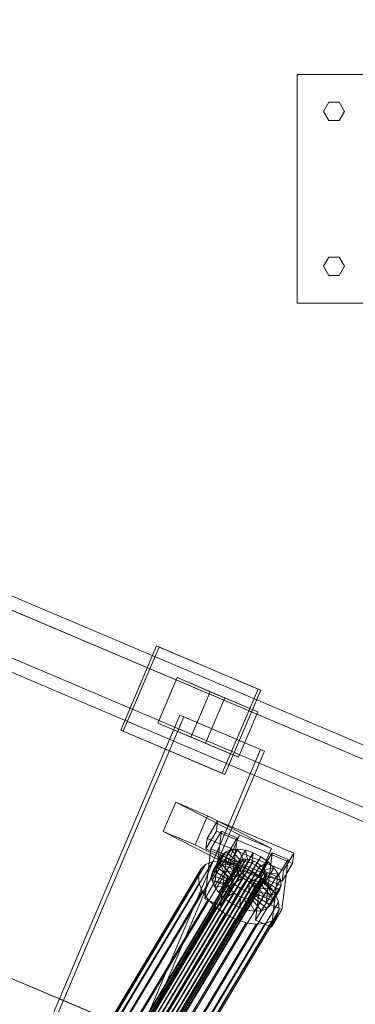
# Model space of a CAD drawing. Header units: millimetres. Extents: x -4738 to 65662, y -68080 to 6847.
# Tile 714 of 1056: x 27023 to 27213, y -21638 to -21078. Entities that reach past the tile are written whole.
import ezdxf

# ---------------------------------------------------------------- set-up
doc = ezdxf.new("R2010")
doc.units = ezdxf.units.MM
doc.layers.add('superior_C09', color=7, linetype='Continuous', lineweight=0)
doc.layers.add('superior_C10', color=7, linetype='Continuous', lineweight=0)

msp = doc.modelspace()

# ---------------------------------------------------------------- linework, layer by layer
at = {"layer": 'superior_C09'}
for p, q in [((27180.067, -21239.458), (27180.067, -21109.458)), ((27180.067, -21109.458), (27310.067, -21109.458)), ((27195.067, -21130.458), (27198.067, -21125.262)), ((27198.067, -21125.262), (27204.067, -21125.262)), ((27204.067, -21125.262), (27207.067, -21130.458)), ((27198.067, -21135.654), (27195.067, -21130.458)), ((27207.067, -21130.458), (27204.067, -21135.654)), ((27204.067, -21135.654), (27198.067, -21135.654)), ((27195.067, -21218.458), (27198.067, -21213.262)), ((27198.067, -21213.262), (27204.067, -21213.262)), ((27204.067, -21213.262), (27207.067, -21218.458)), ((27198.067, -21223.654), (27195.067, -21218.458)), ((27207.067, -21218.458), (27204.067, -21223.654)), ((27204.067, -21223.654), (27198.067, -21223.654)), ((27310.067, -21239.458), (27180.067, -21239.458))]:
    msp.add_line(p, q, dxfattribs=at)
at = {"layer": 'superior_C10'}
for p, q in [((27880.277, -21988.995), (18436.834, -17980.274)), ((18437.764, -17980.669), (27881.207, -21989.39)), ((27588.979, -21648.066), (26506.807, -21188.686)), ((27598.205, -21651.982), (26516.034, -21192.603)), ((27624.964, -21663.341), (26542.792, -21203.962)), ((27585.812, -21654.869), (26538.703, -21210.374)), ((27632.345, -21666.475), (26550.174, -21207.095)), ((27595.511, -21658.986), (26548.402, -21214.491)), ((27573.349, -21684.886), (26491.177, -21225.506)), ((26500.404, -21229.423), (27582.576, -21688.802)), ((27576.043, -21677.882), (26528.934, -21233.386)), ((26538.633, -21237.503), (27585.742, -21681.999)), ((27609.334, -21700.161), (26527.162, -21240.782)), ((26534.544, -21243.915), (27616.715, -21703.295)), ((27079.946, -21481.955), (27100.265, -21434.09)), ((27101.741, -21434.716), (27081.422, -21482.582)), ((27100.265, -21434.09), (27157.981, -21458.59)), ((27100.265, -21434.09), (27101.741, -21434.716)), ((27159.457, -21459.216), (27101.741, -21434.716)), ((27101.073, -21477.887), (27112.014, -21452.113)), ((27112.014, -21452.113), (27139.068, -21463.598)), ((27112.014, -21452.113), (27130.784, -21460.081)), ((27130.784, -21460.081), (27119.843, -21485.855)), ((27139.068, -21463.598), (27128.127, -21489.372)), ((27157.839, -21471.566), (27130.784, -21460.081)), ((27157.981, -21458.59), (27137.662, -21506.456)), ((27157.839, -21471.566), (27139.068, -21463.598)), ((27139.138, -21507.082), (27159.457, -21459.216)), ((27159.457, -21459.216), (27157.981, -21458.59)), ((26781.475, -22255.856), (27113.612, -21473.433)), ((27115.827, -21474.373), (26783.69, -22256.796)), ((27113.612, -21473.433), (27159.424, -21492.88)), ((27113.612, -21473.433), (27115.827, -21474.373)), ((27161.638, -21493.82), (27115.827, -21474.373)), ((27146.898, -21497.34), (27157.839, -21471.566)), ((27128.127, -21489.372), (27101.073, -21477.887)), ((27119.843, -21485.855), (27101.073, -21477.887)), ((27137.662, -21506.456), (27079.946, -21481.955)), ((27081.422, -21482.582), (27079.946, -21481.955)), ((27081.422, -21482.582), (27139.138, -21507.082)), ((27119.843, -21485.855), (27146.898, -21497.34)), ((27128.127, -21489.372), (27146.898, -21497.34)), ((27159.424, -21492.88), (26827.287, -22275.303)), ((26829.502, -22276.243), (27161.638, -21493.82)), ((27161.638, -21493.82), (27159.424, -21492.88)), ((27137.662, -21506.456), (27139.138, -21507.082)), ((27104.118, -21539.459), (27111.198, -21522.911)), ((27111.198, -21522.911), (27129.234, -21530.568)), ((27111.198, -21522.911), (27147.47, -21541.424)), ((27129.234, -21530.568), (27122.154, -21547.115)), ((27129.234, -21530.568), (27165.506, -21549.081)), ((27129.043, -21543.405), (27134.995, -21533.473)), ((27134.995, -21533.473), (27134.271, -21539.397)), ((27134.995, -21533.473), (27178.302, -21551.8)), ((27122.154, -21547.115), (27104.118, -21539.459)), ((27140.39, -21557.972), (27104.118, -21539.459)), ((27134.271, -21539.397), (27128.319, -21549.329)), ((27131.17, -21549.289), (27137.122, -21539.357)), ((27137.122, -21539.357), (27133.647, -21567.792)), ((27177.578, -21557.724), (27134.271, -21539.397)), ((27137.122, -21539.357), (27146.144, -21543.175)), ((27147.47, -21541.424), (27140.39, -21557.972)), ((27165.506, -21549.081), (27147.47, -21541.424)), ((27122.154, -21547.115), (27158.426, -21565.628)), ((27128.319, -21549.329), (27129.043, -21543.405)), ((27172.35, -21561.732), (27129.043, -21543.405)), ((27146.144, -21543.175), (27140.193, -21553.107)), ((27142.669, -21571.61), (27146.144, -21543.175)), ((27127.695, -21577.724), (27131.17, -21549.289)), ((27128.319, -21549.329), (27171.626, -21567.656)), ((27140.193, -21553.107), (27131.17, -21549.289)), ((27137.632, -21552.974), (27132.53, -21561.487)), ((27139.676, -21550.984), (27134.574, -21559.497)), ((27136.691, -21555.64), (27137.632, -21552.974)), ((27140.193, -21553.107), (27136.717, -21581.542)), ((27142.685, -21549.806), (27137.583, -21558.319)), ((27137.632, -21552.974), (27139.676, -21550.984)), ((27146.159, -21558.195), (27137.632, -21552.974)), ((27139.676, -21550.984), (27142.685, -21549.806)), ((27147.127, -21557.253), (27139.676, -21550.984)), ((27146.454, -21549.52), (27141.352, -21558.033)), ((27142.685, -21549.806), (27146.454, -21549.52)), ((27148.553, -21556.695), (27142.685, -21549.806)), ((27150.726, -21550.145), (27145.624, -21558.658)), ((27150.338, -21556.559), (27146.454, -21549.52)), ((27146.454, -21549.52), (27150.726, -21550.145)), ((27155.209, -21551.639), (27150.108, -21560.152)), ((27152.362, -21556.855), (27150.726, -21550.145)), ((27150.726, -21550.145), (27155.209, -21551.639)), ((27154.485, -21557.563), (27155.209, -21551.639)), ((27155.209, -21551.639), (27159.599, -21553.9)), ((27158.426, -21565.628), (27165.506, -21549.081)), ((27160.042, -21561.508), (27165.993, -21551.575)), ((27165.993, -21551.575), (27162.518, -21580.01)), ((27165.993, -21551.575), (27175.016, -21555.394)), ((27178.302, -21551.8), (27172.35, -21561.732)), ((27177.578, -21557.724), (27178.302, -21551.8)), ((27128.105, -21558.323), (27032.451, -21717.946)), ((27035.605, -21743.202), (27146.564, -21558.039)), ((27147.009, -21556.776), (27036.05, -21741.939)), ((27132.128, -21556.748), (27036.473, -21716.371)), ((27147.978, -21555.834), (27037.019, -21740.996)), ((27149.403, -21555.276), (27038.444, -21740.438)), ((27151.188, -21555.14), (27040.229, -21740.303)), ((27137.166, -21556.366), (27041.512, -21715.988)), ((27153.212, -21555.436), (27042.253, -21740.599)), ((27155.336, -21556.144), (27044.377, -21741.307)), ((27157.415, -21557.215), (27046.456, -21742.378)), ((27142.877, -21557.201), (27047.223, -21716.824)), ((27159.308, -21558.577), (27048.35, -21743.739)), ((27125.372, -21560.983), (27128.105, -21558.323)), ((27128.105, -21558.323), (27132.128, -21556.748)), ((27131.59, -21564.153), (27136.691, -21555.64)), ((27132.128, -21556.748), (27137.166, -21556.366)), ((27137.583, -21558.319), (27134.574, -21559.497)), ((27136.92, -21558.8), (27136.691, -21555.64)), ((27136.691, -21555.64), (27145.714, -21559.458)), ((27137.166, -21556.366), (27142.877, -21557.201)), ((27141.352, -21558.033), (27137.583, -21558.319)), ((27137.583, -21558.319), (27143.451, -21565.208)), ((27140.39, -21557.972), (27158.426, -21565.628)), ((27141.058, -21566.708), (27146.159, -21558.195)), ((27145.624, -21558.658), (27141.352, -21558.033)), ((27141.352, -21558.033), (27145.237, -21565.072)), ((27142.026, -21565.766), (27147.127, -21557.253)), ((27142.877, -21557.201), (27148.871, -21559.199)), ((27143.451, -21565.208), (27148.553, -21556.695)), ((27145.237, -21565.072), (27150.338, -21556.559)), ((27150.108, -21560.152), (27145.624, -21558.658)), ((27145.624, -21558.658), (27147.26, -21565.368)), ((27146.159, -21558.195), (27145.714, -21559.458)), ((27147.127, -21557.253), (27146.159, -21558.195)), ((27146.564, -21558.039), (27147.009, -21556.776)), ((27146.672, -21559.536), (27146.564, -21558.039)), ((27147.009, -21556.776), (27147.978, -21555.834)), ((27148.553, -21556.695), (27147.127, -21557.253)), ((27147.26, -21565.368), (27152.362, -21556.855)), ((27147.978, -21555.834), (27149.403, -21555.276)), ((27150.338, -21556.559), (27148.553, -21556.695)), ((27149.384, -21566.076), (27154.485, -21557.563)), ((27149.403, -21555.276), (27151.188, -21555.14)), ((27152.362, -21556.855), (27150.338, -21556.559)), ((27151.188, -21555.14), (27153.212, -21555.436)), ((27151.463, -21567.147), (27156.565, -21558.634)), ((27154.485, -21557.563), (27152.362, -21556.855)), ((27153.212, -21555.436), (27155.336, -21556.144)), ((27156.565, -21558.634), (27154.485, -21557.563)), ((27159.599, -21553.9), (27154.498, -21562.413)), ((27155.336, -21556.144), (27157.415, -21557.215)), ((27156.565, -21558.634), (27159.599, -21553.9)), ((27158.458, -21559.995), (27156.565, -21558.634)), ((27157.415, -21557.215), (27159.308, -21558.577)), ((27158.458, -21559.995), (27163.596, -21556.774)), ((27163.596, -21556.774), (27158.495, -21565.288)), ((27159.308, -21558.577), (27160.887, -21560.136)), ((27159.599, -21553.9), (27163.596, -21556.774)), ((27163.596, -21556.774), (27166.928, -21560.065)), ((27175.016, -21555.394), (27169.064, -21565.326)), ((27171.541, -21583.828), (27175.016, -21555.394)), ((27171.626, -21567.656), (27177.578, -21557.724)), ((27125.372, -21560.983), (27029.718, -21720.606)), ((27146.672, -21559.536), (27035.713, -21744.699)), ((27147.326, -21561.165), (27036.367, -21746.328)), ((27148.482, -21562.816), (27037.523, -21747.978)), ((27150.06, -21564.375), (27039.101, -21749.537)), ((27160.887, -21560.136), (27049.928, -21745.298)), ((27162.042, -21561.786), (27051.083, -21746.948)), ((27162.696, -21563.415), (27051.737, -21748.577)), ((27148.871, -21559.199), (27053.216, -21718.822)), ((27154.739, -21562.222), (27059.085, -21721.845)), ((27124.115, -21564.547), (27125.372, -21560.983)), ((27132.53, -21561.487), (27131.59, -21564.153)), ((27140.612, -21567.971), (27131.59, -21564.153)), ((27131.59, -21564.153), (27131.818, -21567.313)), ((27136.92, -21558.8), (27131.818, -21567.313)), ((27134.574, -21559.497), (27132.53, -21561.487)), ((27132.53, -21561.487), (27141.058, -21566.708)), ((27138.3, -21562.239), (27133.199, -21570.753)), ((27134.574, -21559.497), (27142.026, -21565.766)), ((27145.822, -21560.955), (27136.92, -21558.8)), ((27138.3, -21562.239), (27136.92, -21558.8)), ((27146.476, -21562.584), (27138.3, -21562.239)), ((27140.74, -21565.723), (27138.3, -21562.239)), ((27145.714, -21559.458), (27140.612, -21567.971)), ((27140.72, -21569.468), (27145.822, -21560.955)), ((27147.631, -21564.234), (27140.74, -21565.723)), ((27141.374, -21571.097), (27146.476, -21562.584)), ((27142.53, -21572.748), (27147.631, -21564.234)), ((27145.714, -21559.458), (27145.822, -21560.955)), ((27145.822, -21560.955), (27146.476, -21562.584)), ((27146.476, -21562.584), (27147.631, -21564.234)), ((27147.326, -21561.165), (27146.672, -21559.536)), ((27148.482, -21562.816), (27147.326, -21561.165)), ((27147.631, -21564.234), (27149.209, -21565.793)), ((27150.06, -21564.375), (27148.482, -21562.816)), ((27148.871, -21559.199), (27154.739, -21562.222)), ((27150.108, -21560.152), (27149.384, -21566.076)), ((27151.953, -21565.736), (27150.06, -21564.375)), ((27154.498, -21562.413), (27150.108, -21560.152)), ((27154.498, -21562.413), (27151.463, -21567.147)), ((27153.357, -21568.509), (27158.458, -21559.995)), ((27158.495, -21565.288), (27154.498, -21562.413)), ((27154.739, -21562.222), (27160.083, -21566.064)), ((27154.935, -21570.068), (27160.036, -21561.554)), ((27156.09, -21571.718), (27161.192, -21563.205)), ((27156.567, -21589.942), (27160.042, -21561.508)), ((27160.036, -21561.554), (27158.458, -21559.995)), ((27160.036, -21561.554), (27166.928, -21560.065)), ((27161.192, -21563.205), (27160.036, -21561.554)), ((27169.064, -21565.326), (27160.042, -21561.508)), ((27160.887, -21560.136), (27162.042, -21561.786)), ((27161.846, -21564.834), (27161.192, -21563.205)), ((27161.192, -21563.205), (27169.367, -21563.549)), ((27166.928, -21560.065), (27161.826, -21568.579)), ((27162.042, -21561.786), (27162.696, -21563.415)), ((27162.696, -21563.415), (27162.804, -21564.912)), ((27169.367, -21563.549), (27164.266, -21572.063)), ((27166.928, -21560.065), (27169.367, -21563.549)), ((27169.367, -21563.549), (27170.748, -21566.989)), ((27172.35, -21561.732), (27171.626, -21567.656)), ((27028.461, -21724.17), (27124.115, -21564.547)), ((27124.42, -21568.772), (27028.766, -21728.395)), ((27151.953, -21565.736), (27040.994, -21750.898)), ((27154.033, -21566.807), (27043.074, -21751.969)), ((27156.156, -21567.515), (27045.197, -21752.677)), ((27158.18, -21567.811), (27047.221, -21752.973)), ((27159.965, -21567.675), (27049.006, -21752.838)), ((27161.391, -21567.117), (27050.432, -21752.28)), ((27162.359, -21566.175), (27051.4, -21751.337)), ((27162.804, -21564.912), (27051.845, -21750.074)), ((27160.083, -21566.064), (27064.428, -21725.687)), ((27124.42, -21568.772), (27124.115, -21564.547)), ((27126.266, -21573.37), (27124.42, -21568.772)), ((27133.647, -21567.792), (27127.695, -21577.724)), ((27131.818, -21567.313), (27140.72, -21569.468)), ((27131.818, -21567.313), (27133.199, -21570.753)), ((27142.669, -21571.61), (27133.647, -21567.792)), ((27140.74, -21565.723), (27135.638, -21574.237)), ((27144.071, -21569.014), (27138.97, -21577.528)), ((27140.612, -21567.971), (27141.058, -21566.708)), ((27140.72, -21569.468), (27140.612, -21567.971)), ((27141.374, -21571.097), (27140.72, -21569.468)), ((27144.071, -21569.014), (27140.74, -21565.723)), ((27141.058, -21566.708), (27142.026, -21565.766)), ((27142.026, -21565.766), (27143.451, -21565.208)), ((27143.451, -21565.208), (27145.237, -21565.072)), ((27149.209, -21565.793), (27144.071, -21569.014)), ((27148.068, -21571.889), (27144.071, -21569.014)), ((27144.108, -21574.307), (27149.209, -21565.793)), ((27145.237, -21565.072), (27147.26, -21565.368)), ((27146.001, -21575.668), (27151.103, -21567.155)), ((27147.26, -21565.368), (27149.384, -21566.076)), ((27151.103, -21567.155), (27148.068, -21571.889)), ((27148.081, -21576.739), (27153.182, -21568.226)), ((27149.209, -21565.793), (27151.103, -21567.155)), ((27149.384, -21566.076), (27151.463, -21567.147)), ((27150.205, -21577.447), (27155.306, -21568.934)), ((27151.103, -21567.155), (27153.182, -21568.226)), ((27151.463, -21567.147), (27153.357, -21568.509)), ((27154.033, -21566.807), (27151.953, -21565.736)), ((27152.228, -21577.743), (27157.33, -21569.23)), ((27153.182, -21568.226), (27152.458, -21574.15)), ((27153.182, -21568.226), (27155.306, -21568.934)), ((27158.495, -21565.288), (27153.357, -21568.509)), ((27153.357, -21568.509), (27154.935, -21570.068)), ((27154.013, -21577.607), (27159.115, -21569.094)), ((27156.156, -21567.515), (27154.033, -21566.807)), ((27161.826, -21568.579), (27154.935, -21570.068)), ((27155.306, -21568.934), (27156.942, -21575.644)), ((27155.306, -21568.934), (27157.33, -21569.23)), ((27155.439, -21577.049), (27160.54, -21568.536)), ((27158.18, -21567.811), (27156.156, -21567.515)), ((27156.407, -21576.107), (27161.509, -21567.594)), ((27156.744, -21573.347), (27161.846, -21564.834)), ((27156.852, -21574.844), (27161.954, -21566.331)), ((27157.33, -21569.23), (27159.115, -21569.094)), ((27157.33, -21569.23), (27161.214, -21576.269)), ((27159.965, -21567.675), (27158.18, -21567.811)), ((27161.826, -21568.579), (27158.495, -21565.288)), ((27159.115, -21569.094), (27160.54, -21568.536)), ((27159.115, -21569.094), (27164.983, -21575.983)), ((27161.391, -21567.117), (27159.965, -21567.675)), ((27160.083, -21566.064), (27164.537, -21570.464)), ((27160.54, -21568.536), (27161.509, -21567.594)), ((27160.54, -21568.536), (27167.992, -21574.805)), ((27162.359, -21566.175), (27161.391, -21567.117)), ((27161.509, -21567.594), (27161.954, -21566.331)), ((27161.509, -21567.594), (27170.036, -21572.815)), ((27164.266, -21572.063), (27161.826, -21568.579)), ((27161.954, -21566.331), (27161.846, -21564.834)), ((27161.846, -21564.834), (27170.748, -21566.989)), ((27161.954, -21566.331), (27170.976, -21570.149)), ((27162.804, -21564.912), (27162.359, -21566.175)), ((27169.064, -21565.326), (27165.589, -21593.76)), ((27170.748, -21566.989), (27165.647, -21575.502)), ((27170.748, -21566.989), (27170.976, -21570.149)), ((27126.266, -21573.37), (27030.612, -21732.993)), ((27164.537, -21570.464), (27068.882, -21730.086)), ((27167.798, -21575.121), (27072.143, -21734.744)), ((27129.527, -21578.027), (27126.266, -21573.37)), ((27133.199, -21570.753), (27141.374, -21571.097)), ((27133.199, -21570.753), (27135.638, -21574.237)), ((27135.638, -21574.237), (27142.53, -21572.748)), ((27135.638, -21574.237), (27138.97, -21577.528)), ((27136.717, -21581.542), (27142.669, -21571.61)), ((27138.97, -21577.528), (27144.108, -21574.307)), ((27142.53, -21572.748), (27141.374, -21571.097)), ((27144.108, -21574.307), (27142.53, -21572.748)), ((27148.068, -21571.889), (27142.967, -21580.402)), ((27146.001, -21575.668), (27144.108, -21574.307)), ((27152.458, -21574.15), (27147.357, -21582.663)), ((27152.458, -21574.15), (27148.068, -21571.889)), ((27156.942, -21575.644), (27152.458, -21574.15)), ((27154.935, -21570.068), (27156.09, -21571.718)), ((27164.266, -21572.063), (27156.09, -21571.718)), ((27156.09, -21571.718), (27156.744, -21573.347)), ((27156.852, -21574.844), (27156.407, -21576.107)), ((27165.647, -21575.502), (27156.744, -21573.347)), ((27156.744, -21573.347), (27156.852, -21574.844)), ((27165.875, -21578.662), (27156.852, -21574.844)), ((27167.992, -21574.805), (27162.89, -21583.318)), ((27165.647, -21575.502), (27164.266, -21572.063)), ((27164.537, -21570.464), (27167.798, -21575.121)), ((27170.036, -21572.815), (27164.935, -21581.328)), ((27167.992, -21574.805), (27164.983, -21575.983)), ((27165.875, -21578.662), (27165.647, -21575.502)), ((27170.976, -21570.149), (27165.875, -21578.662)), ((27167.798, -21575.121), (27169.644, -21579.719)), ((27170.036, -21572.815), (27167.992, -21574.805)), ((27170.976, -21570.149), (27170.036, -21572.815)), ((27129.527, -21578.027), (27033.873, -21737.65)), ((27169.644, -21579.719), (27073.989, -21739.342)), ((27127.695, -21577.724), (27136.717, -21581.542)), ((27133.981, -21582.427), (27129.527, -21578.027)), ((27138.97, -21577.528), (27142.967, -21580.402)), ((27142.967, -21580.402), (27146.001, -21575.668)), ((27142.967, -21580.402), (27147.357, -21582.663)), ((27148.081, -21576.739), (27146.001, -21575.668)), ((27147.357, -21582.663), (27148.081, -21576.739)), ((27150.205, -21577.447), (27148.081, -21576.739)), ((27151.84, -21584.157), (27150.205, -21577.447)), ((27152.228, -21577.743), (27150.205, -21577.447)), ((27156.942, -21575.644), (27151.84, -21584.157)), ((27154.013, -21577.607), (27152.228, -21577.743)), ((27156.112, -21584.782), (27152.228, -21577.743)), ((27155.439, -21577.049), (27154.013, -21577.607)), ((27159.881, -21584.496), (27154.013, -21577.607)), ((27156.407, -21576.107), (27155.439, -21577.049)), ((27162.89, -21583.318), (27155.439, -21577.049)), ((27161.214, -21576.269), (27156.112, -21584.782)), ((27164.935, -21581.328), (27156.407, -21576.107)), ((27162.518, -21580.01), (27156.567, -21589.942)), ((27161.214, -21576.269), (27156.942, -21575.644)), ((27164.983, -21575.983), (27159.881, -21584.496)), ((27164.983, -21575.983), (27161.214, -21576.269)), ((27171.541, -21583.828), (27162.518, -21580.01)), ((27164.935, -21581.328), (27165.875, -21578.662)), ((27169.644, -21579.719), (27169.948, -21583.944)), ((27133.981, -21582.427), (27038.327, -21742.05)), ((27139.324, -21586.269), (27043.67, -21745.892)), ((27169.948, -21583.944), (27074.294, -21743.566)), ((27139.324, -21586.269), (27133.981, -21582.427)), ((27145.193, -21589.292), (27139.324, -21586.269)), ((27147.357, -21582.663), (27151.84, -21584.157)), ((27151.84, -21584.157), (27156.112, -21584.782)), ((27156.112, -21584.782), (27159.881, -21584.496)), ((27159.881, -21584.496), (27162.89, -21583.318)), ((27162.89, -21583.318), (27164.935, -21581.328)), ((27165.589, -21593.76), (27171.541, -21583.828)), ((27169.948, -21583.944), (27168.692, -21587.507)), ((27145.193, -21589.292), (27049.539, -21748.915)), ((27151.187, -21591.289), (27055.533, -21750.912)), ((27156.898, -21592.125), (27061.243, -21751.748)), ((27161.936, -21591.743), (27066.282, -21751.365)), ((27165.959, -21590.168), (27070.304, -21749.79)), ((27168.692, -21587.507), (27073.037, -21747.13)), ((27151.187, -21591.289), (27145.193, -21589.292)), ((27156.898, -21592.125), (27151.187, -21591.289)), ((27156.567, -21589.942), (27165.589, -21593.76)), ((27161.936, -21591.743), (27156.898, -21592.125)), ((27165.959, -21590.168), (27161.936, -21591.743)), ((27168.692, -21587.507), (27165.959, -21590.168))]:
    msp.add_line(p, q, dxfattribs=at)

doc.saveas('drawing.dxf')
